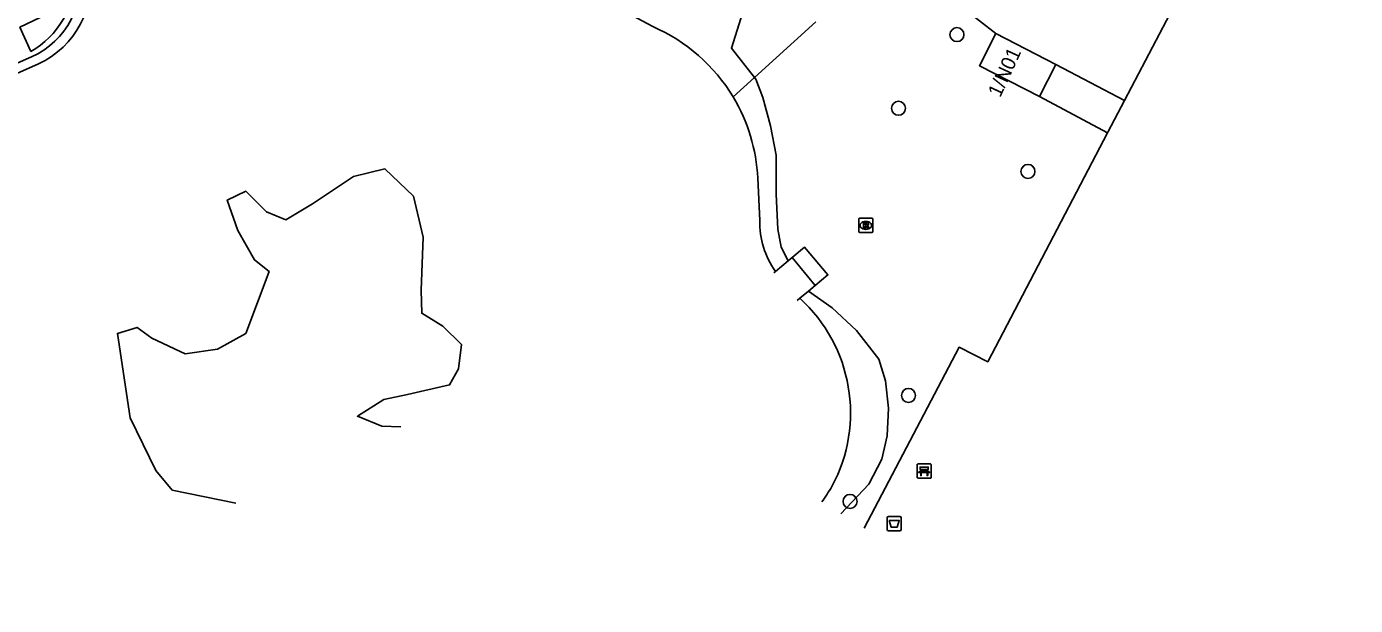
# Model space of a CAD drawing. Extents: x 159503 to 160347, y 382525 to 383272.
# Drawn here: x 160251 to 160344.1, y 382829.9 to 382870.4 of the extents above; entities that cross this region are included whole.
import ezdxf

# ---------------------------------------------------------------- set-up
doc = ezdxf.new("R2010")
doc.units = 0
for name, color, linetype in [('IMGEO_Afvalbak', 7, 'Continuous'), ('IMGEO_Bank', 7, 'Continuous'), ('IMGEO_Boom', 7, 'Continuous'), ('IMGEO_Groenvoorziening', 7, 'Continuous'), ('IMGEO_Houtwal', 7, 'Continuous'), ('IMGEO_Kademuur', 7, 'Continuous'), ('IMGEO_Meer_plas_ven_vijver', 7, 'Continuous'), ('IMGEO_Oever', 7, 'Continuous'), ('IMGEO_Pand', 7, 'Continuous'), ('IMGEO_Pand_nummerreeks', 7, 'Continuous'), ('IMGEO_Rijbaan_lokaal_open', 7, 'Continuous'), ('IMGEO_Rioolput', 7, 'Continuous'), ('IMGEO_Voetpad_halfverhard', 7, 'Continuous'), ('IMGEO_Voetpad_open', 7, 'Continuous')]:
    doc.layers.add(name, color=color, linetype=linetype)

msp = doc.modelspace()

# ---------------------------------------------------------------- linework, layer by layer
at = {"layer": 'IMGEO_Afvalbak'}
for p, q in [((160311.291, 382835.255), (160311.291, 382836.055)), ((160311.291, 382836.055), (160311.291, 382835.255)), ((160311.391, 382836.155), (160312.181, 382836.155)), ((160312.181, 382836.155), (160311.391, 382836.155)), ((160312.281, 382836.055), (160312.281, 382835.255)), ((160312.281, 382835.255), (160312.281, 382836.055)), ((160312.181, 382835.155), (160311.391, 382835.155)), ((160311.391, 382835.155), (160312.181, 382835.155))]:
    msp.add_line(p, q, dxfattribs=at)
msp.add_lwpolyline([(160311.434, 382835.869), (160312.138, 382835.869), (160311.989, 382835.399), (160311.583, 382835.399), (160311.434, 382835.869)], dxfattribs=at)
for centre, start, end in [((160311.391, 382836.055), 90, 180), ((160311.391, 382836.055), 90, 180), ((160312.181, 382836.055), 0, 90), ((160312.181, 382836.055), 360, 90), ((160311.391, 382835.255), 180, 270), ((160311.391, 382835.255), 180, 270), ((160312.181, 382835.255), 270, 0), ((160312.181, 382835.255), 270, 0)]:
    msp.add_arc(centre, 0.1, start, end, dxfattribs=at)
at = {"layer": 'IMGEO_Bank'}
for p, q in [((160313.387, 382838.91), (160313.387, 382839.751)), ((160313.387, 382839.751), (160313.387, 382838.91)), ((160313.462, 382839.835), (160314.303, 382839.835)), ((160314.303, 382839.835), (160313.462, 382839.835)), ((160314.084, 382839.233), (160313.691, 382839.233)), ((160313.696, 382839.341), (160313.696, 382839.447)), ((160313.74, 382839.447), (160313.74, 382839.341)), ((160314.028, 382839.453), (160313.746, 382839.453)), ((160313.746, 382839.335), (160314.028, 382839.335)), ((160314.034, 382839.341), (160314.034, 382839.447)), ((160314.078, 382839.447), (160314.078, 382839.341)), ((160314.387, 382839.76), (160314.387, 382838.919)), ((160314.387, 382838.919), (160314.387, 382839.76)), ((160314.312, 382838.835), (160313.471, 382838.835)), ((160313.471, 382838.835), (160314.312, 382838.835))]:
    msp.add_line(p, q, dxfattribs=at)
for points in [[(160313.634, 382839.233), (160313.492, 382839.233), (160313.604, 382839.335), (160313.69, 382839.335)], [(160313.69, 382839.453), (160313.604, 382839.453), (160313.604, 382839.614), (160314.167, 382839.614), (160314.167, 382839.453), (160314.084, 382839.453)], [(160313.684, 382839.226), (160313.684, 382839.019), (160313.641, 382839.019), (160313.641, 382839.226)], [(160314.084, 382839.335), (160314.167, 382839.335), (160314.279, 382839.233), (160314.14, 382839.233)], [(160314.134, 382839.226), (160314.134, 382839.019), (160314.09, 382839.019), (160314.09, 382839.226)]]:
    msp.add_lwpolyline(points, dxfattribs=at)
for centre, radius, start, end in [((160313.465, 382839.757), 0.0779, 92.4484, 184.28452), ((160313.465, 382839.757), 0.0779, 92.4484, 184.28452), ((160313.634, 382839.226), 0.00671, 2.89567, 87.10433), ((160313.691, 382839.226), 0.00671, 92.89567, 177.10433), ((160313.689, 382839.446), 0.00671, 2.89567, 87.10433), ((160313.689, 382839.342), 0.00671, 272.89567, 357.10433), ((160313.746, 382839.446), 0.00671, 92.89567, 177.10433), ((160313.746, 382839.342), 0.00671, 182.89567, 267.10433), ((160314.028, 382839.446), 0.00671, 2.89567, 87.10433), ((160314.028, 382839.342), 0.00671, 272.89567, 357.10433), ((160314.085, 382839.446), 0.00671, 92.89567, 177.10433), ((160314.085, 382839.342), 0.00671, 182.89567, 267.10433), ((160314.083, 382839.226), 0.00671, 2.89567, 87.10433), ((160314.14, 382839.226), 0.00671, 92.89567, 177.10433), ((160314.309, 382839.757), 0.0779, 2.4484, 94.28452), ((160314.309, 382839.757), 0.0779, 2.4484, 94.28452), ((160313.465, 382838.913), 0.0779, 182.4484, 274.28452), ((160313.465, 382838.913), 0.0779, 182.4484, 274.28452), ((160314.309, 382838.913), 0.0779, 272.4484, 4.28452), ((160314.309, 382838.913), 0.0779, 272.4484, 4.28452)]:
    msp.add_arc(centre, radius, start, end, dxfattribs=at)
at = {"layer": 'IMGEO_Boom'}
for centre in [(160316.183, 382869.868), (160312.092, 382864.714), (160321.153, 382860.299), (160312.791, 382844.627), (160308.695, 382837.211)]:
    msp.add_circle(centre, 0.489, dxfattribs=at)
at = {"layer": 'IMGEO_Groenvoorziening'}
for points in [[(160318.911, 382869.947), (160315.469, 382872.636), (160313.605, 382875.081)], [(160302.005, 382866.862), (160302.095, 382866.747), (160302.596, 382865.461), (160303.137, 382863.484), (160303.536, 382861.428), (160303.514, 382858.697), (160303.643, 382856.251), (160303.882, 382854.989), (160304.357, 382854.041)], [(160304.636, 382854.276), (160305.503, 382855.006), (160307.142, 382853.055), (160306.264, 382852.328)], [(160308.06, 382836.348), (160310.009, 382838.422), (160310.921, 382840.162), (160311.285, 382841.798), (160311.387, 382843.727), (160311.171, 382845.649), (160310.717, 382847.165), (160309.159, 382849.165), (160307.435, 382850.759), (160305.78, 382851.927)]]:
    msp.add_lwpolyline(points, dxfattribs=at)
at = {"layer": 'IMGEO_Houtwal'}
for points in [[(160302.005, 382866.862), (160300.394, 382868.929), (160301.714, 382873.091)], [(160306.299, 382870.769), (160302.005, 382866.862)]]:
    msp.add_lwpolyline(points, dxfattribs=at)
at = {"layer": 'IMGEO_Kademuur'}
for points in [[(160251.876, 382867.824), (160236.666, 382861.072), (160234.967, 382860.318), (160229.128, 382857.726), (160195.793, 382842.904), (160190.042, 382840.357), (160188.373, 382839.618), (160169.758, 382831.374), (160171.396, 382821.566)], [(160251.385, 382868.314), (160236.399, 382861.686), (160234.695, 382860.932), (160228.851, 382858.348), (160195.506, 382843.548), (160189.757, 382840.985), (160188.098, 382840.245), (160185.345, 382839.018)], [(160303.362, 382853.202), (160303.477, 382853.299), (160304.357, 382854.041), (160304.636, 382854.276), (160305.503, 382855.006), (160307.142, 382853.055), (160306.264, 382852.328), (160305.78, 382851.927), (160305.178, 382851.428), (160304.986, 382851.269)]]:
    msp.add_lwpolyline(points, dxfattribs=at)
for centre, radius, start, end in [((160249.067, 382873.586), 5.759, 293.72894, 11.35205), ((160249.214, 382873.589), 6.35, 294.78854, 9.63075)]:
    msp.add_arc(centre, radius, start, end, dxfattribs=at)
at = {"layer": 'IMGEO_Meer_plas_ven_vijver'}
for points in [[(160294.885, 382870.432), (160280.495, 382878.142)], [(160277.257, 382842.418), (160275.93, 382842.486), (160274.215, 382843.172), (160276.067, 382844.338), (160277.713, 382844.681), (160280.662, 382845.366), (160281.28, 382846.498), (160281.485, 382848.179), (160280.182, 382849.482), (160278.708, 382850.373), (160278.673, 382851.985), (160278.811, 382855.689), (160278.125, 382858.569), (160276.136, 382860.49), (160273.941, 382859.941), (160271.06, 382858.021), (160269.208, 382856.923), (160267.837, 382857.472), (160266.396, 382858.912), (160265.093, 382858.295), (160265.848, 382856.169), (160267.014, 382854.111), (160268.042, 382853.288), (160266.396, 382848.967), (160264.407, 382847.87), (160262.144, 382847.527), (160259.812, 382848.624), (160258.783, 382849.379), (160257.411, 382848.967), (160258.303, 382843.069), (160260.086, 382839.365), (160261.252, 382837.993), (160265.687, 382837.084)], [(160302.371, 382856.871), (160302.238, 382859.826)], [(160304.357, 382854.041), (160303.477, 382853.299)], [(160304.357, 382854.041), (160304.636, 382854.276)], [(160306.264, 382852.328), (160304.636, 382854.276)], [(160306.264, 382852.328), (160305.78, 382851.927)], [(160305.78, 382851.927), (160305.178, 382851.428)]]:
    msp.add_lwpolyline(points, dxfattribs=at)
for centre, radius, start, end in [((160290.058, 382859.233), 12.195, 30.96148, 66.68108), ((160290.074, 382859.239), 12.178, 2.76479, 30.97944), ((160308.39, 382856.777), 6.019, 179.10871, 215.29953), ((160297.89, 382843.404), 10.839, 331.66703, 47.75117), ((160276.697, 382857.325), 36.167, 326.13378, 328.1877)]:
    msp.add_arc(centre, radius, start, end, dxfattribs=at)
at = {"layer": 'IMGEO_Oever'}
msp.add_lwpolyline([(160302.005, 382866.862), (160300.515, 382865.507)], dxfattribs=at)
at = {"layer": 'IMGEO_Pand'}
for points in [[(160321.957, 382865.535), (160317.754, 382867.691), (160318.911, 382869.947)], [(160318.911, 382869.947), (160323.114, 382867.79)], [(160323.114, 382867.79), (160321.957, 382865.535)]]:
    msp.add_lwpolyline(points, dxfattribs=at)
at = {"layer": 'IMGEO_Rijbaan_lokaal_open'}
msp.add_lwpolyline([(160251.337, 382868.693), (160250.579, 382870.382), (160252, 382871.063), (160250.136, 382875.329)], dxfattribs=at)
msp.add_arc((160248.33, 382874.013), 6.111, 299.47331, 359.69226, dxfattribs=at)
at = {"layer": 'IMGEO_Rioolput'}
for p, q in [((160309.301, 382856.099), (160309.301, 382856.951)), ((160309.376, 382857.025), (160310.228, 382857.025)), ((160309.789, 382856.805), (160309.814, 382856.805)), ((160310.302, 382856.951), (160310.302, 382856.099)), ((160310.228, 382856.025), (160309.376, 382856.025)), ((160309.812, 382856.245), (160309.787, 382856.245))]:
    msp.add_line(p, q, dxfattribs=at)
for points in [[(160309.301, 382856.099), (160309.301, 382856.951)], [(160309.376, 382857.025), (160310.228, 382857.025)], [(160309.89, 382856.723), (160309.638, 382856.725), (160309.638, 382856.325)], [(160310.302, 382856.951), (160310.302, 382856.099)], [(160310.228, 382856.025), (160309.376, 382856.025)], [(160309.638, 382856.325), (160309.762, 382856.325), (160309.762, 382856.487), (160309.773, 382856.487)], [(160309.816, 382856.644), (160309.762, 382856.644), (160309.762, 382856.563)], [(160309.762, 382856.563), (160309.814, 382856.563)], [(160309.82, 382856.458), (160309.891, 382856.325), (160310.031, 382856.325), (160309.966, 382856.451)]]:
    msp.add_lwpolyline(points, dxfattribs=at)
for centre, radius, start, end in [((160309.378, 382856.949), 0.0765, 91.55205, 178.44795), ((160309.378, 382856.949), 0.0765, 91.55205, 178.44795), ((160309.889, 382856.613), 0.109, 350.36119, 89.41601), ((160310.226, 382856.949), 0.0765, 1.55205, 88.44795), ((160310.226, 382856.949), 0.0765, 1.55205, 88.44795), ((160309.378, 382856.101), 0.0765, 181.55205, 268.44795), ((160309.378, 382856.101), 0.0765, 181.55205, 268.44795), ((160309.772, 382856.434), 0.0533, 26.02933, 88.69889), ((160309.798, 382856.752), 0.19, 274.7715, 282.96867), ((160309.822, 382856.548), 0.0964, 77.00612, 93.18647), ((160309.836, 382856.605), 0.0378, 276.66336, 79.67722), ((160309.887, 382856.613), 0.112, 277.58423, 350.98172), ((160309.871, 382856.398), 0.108, 29.51342, 73.79051), ((160310.226, 382856.101), 0.0765, 271.55205, 358.44795), ((160310.226, 382856.101), 0.0765, 271.55205, 358.44795)]:
    msp.add_arc(centre, radius, start, end, dxfattribs=at)
for centre, major_axis, ratio, start_param, end_param in [((160309.788, 382856.525), (-0.387, 0.002), 0.722429, 4.712389, 7.853982), ((160309.813, 382856.525), (-0.39, 0.002), 0.717154, 1.570796, 4.712389)]:
    msp.add_ellipse(centre, major_axis=major_axis, ratio=ratio, start_param=start_param, end_param=end_param, dxfattribs=at)
at = {"layer": 'IMGEO_Voetpad_halfverhard'}
for points in [[(160344.077, 382896.065), (160327.907, 382865.267)], [(160326.722, 382863.001), (160318.333, 382846.984), (160316.326, 382847.998), (160309.679, 382835.349)]]:
    msp.add_lwpolyline(points, dxfattribs=at)
at = {"layer": 'IMGEO_Voetpad_open'}
for points in [[(160327.907, 382865.267), (160323.114, 382867.79)], [(160326.722, 382863.001), (160321.957, 382865.535)], [(160327.907, 382865.267), (160326.748, 382863.05), (160326.722, 382863.001)]]:
    msp.add_lwpolyline(points, dxfattribs=at)

# ---------------------------------------------------------------- texts
at = {"layer": 'IMGEO_Pand_nummerreeks'}
msp.add_text('1/N01', height=1, rotation=65.27269, dxfattribs=at).set_placement((160319.209, 382865.425))

doc.saveas('drawing.dxf')
